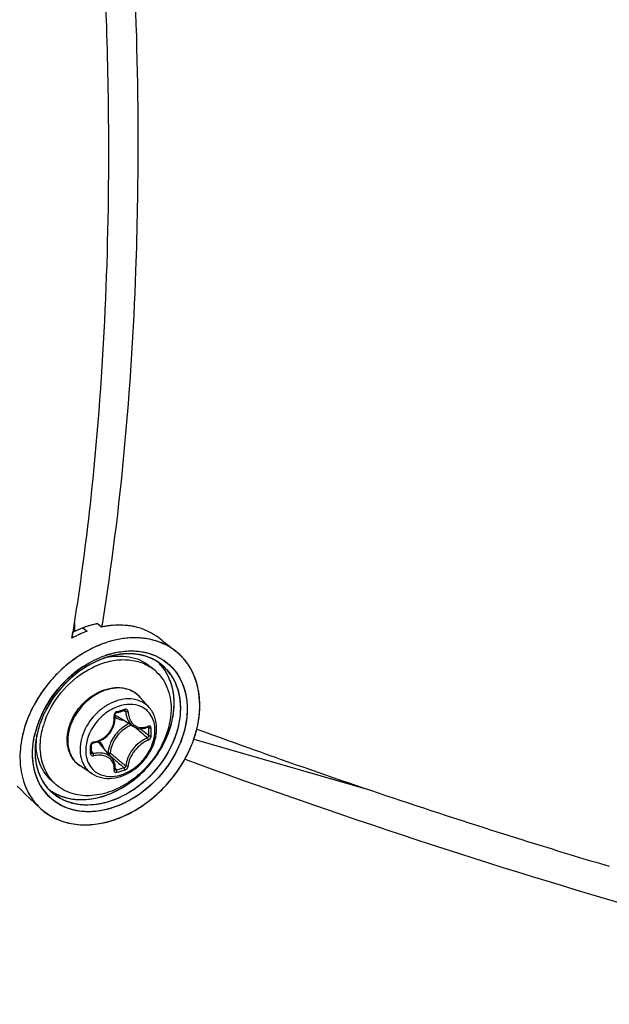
# Model space of a CAD drawing. Header units: millimetres. Extents: x 0 to 420, y 0 to 297.
# Tile 373 of 514: x 342.72 to 346.23, y 193.93 to 199.8. Entities that reach past the tile are written whole.
import ezdxf

# ---------------------------------------------------------------- set-up
doc = ezdxf.new("R2010")
doc.units = ezdxf.units.MM
doc.header["$LTSCALE"] = 23.1
doc.layers.get('0').update_dxf_attribs({"linetype": 'CONTINUOUS'})

msp = doc.modelspace()

# ---------------------------------------------------------------- linework, layer by layer
at = {"color": 7, "linetype": 'Continuous'}
for p, q in [((343.0464, 196.2039), (343.0464, 196.1532)), ((343.1837, 196.2004), (343.2082, 196.1802)), ((343.2102, 196.1959), (343.2075, 196.1803)), ((343.2105, 196.1954), (343.208, 196.1798)), ((343.0315, 196.1138), (343.0375, 196.1492)), ((343.032, 196.1131), (343.0378, 196.1487)), ((343.0464, 196.1532), (343.0375, 196.1492)), ((343.0971, 196.1754), (343.0464, 196.1532)), ((343.0971, 196.1754), (343.1216, 196.1552)), ((343.2092, 196.1804), (343.2082, 196.1802)), ((343.2082, 196.1802), (343.2092, 196.1804)), ((343.2092, 196.1804), (343.2082, 196.1802)), ((343.5692, 196.1003), (343.6515, 196.0346)), ((343.2461, 196.0155), (343.2469, 196.0157)), ((343.2469, 196.0157), (343.2473, 196.0158)), ((343.2407, 195.9994), (343.2414, 195.9996)), ((343.2407, 195.9993), (343.2413, 195.9994)), ((343.2528, 196.0036), (343.2505, 196.0028)), ((343.2517, 196.0033), (343.2505, 196.0029)), ((343.2528, 196.0036), (343.2517, 196.0033)), ((342.9698, 195.9272), (342.9693, 195.9267)), ((343.0922, 195.9406), (343.1024, 195.9473)), ((343.5268, 195.92), (343.5018, 195.9417)), ((343.4917, 195.7001), (343.4364, 195.7626)), ((343.2966, 195.6688), (343.3115, 195.6729)), ((343.3083, 195.707), (343.308, 195.7069)), ((343.3083, 195.707), (343.308, 195.7069)), ((343.3408, 195.6815), (343.352, 195.6755)), ((343.3429, 195.6804), (343.3458, 195.6788)), ((343.3978, 195.5863), (343.3049, 195.6439)), ((342.8117, 195.5463), (342.8119, 195.5473)), ((343.4381, 195.5739), (343.4405, 195.5719)), ((343.4816, 195.5821), (343.4887, 195.5783)), ((343.4854, 195.5839), (343.4845, 195.5832)), ((343.4845, 195.5832), (343.4858, 195.5836)), ((343.4858, 195.5836), (343.4864, 195.5837)), ((343.7753, 195.5718), (343.7753, 195.5719)), ((342.8176, 195.5112), (342.8171, 195.5083)), ((342.8181, 195.5109), (342.8181, 195.5113)), ((342.8184, 195.511), (342.8184, 195.5114)), ((343.27, 195.3975), (343.2, 195.4808)), ((343.757, 195.5111), (344.8041, 195.2089)), ((343.1484, 195.4592), (343.1483, 195.4779)), ((343.1483, 195.4306), (343.1485, 195.4541)), ((343.1485, 195.4541), (343.1484, 195.4592)), ((343.1484, 195.4375), (343.1577, 195.4251)), ((343.2469, 195.4302), (343.2433, 195.4292)), ((343.2566, 195.4134), (343.2722, 195.4001)), ((343.2722, 195.4001), (343.29, 195.3851)), ((343.7083, 195.3895), (343.7033, 195.3913)), ((343.7085, 195.3893), (343.7034, 195.3912)), ((343.1503, 195.3058), (343.0806, 195.3517)), ((343.2878, 195.3293), (343.2887, 195.3284)), ((343.2885, 195.3363), (343.2945, 195.3281)), ((343.2887, 195.3284), (343.2896, 195.3279)), ((342.9376, 195.2397), (342.9126, 195.2613)), ((342.7044, 195.2316), (342.728, 195.2095)), ((342.7531, 195.1833), (342.728, 195.2095)), ((342.7531, 195.1833), (342.8421, 195.0999)), ((342.8457, 195.0966), (342.8464, 195.096)), ((342.8457, 195.0965), (342.8464, 195.0959)), ((345.7119, 194.9126), (345.7447, 194.9023)), ((345.7447, 194.9023), (345.8136, 194.8809))]:
    msp.add_line(p, q, dxfattribs=at)
for points in [[(343.2887, 195.6457), (343.2878, 195.6562), (343.2879, 195.6576), (343.2881, 195.6592), (343.2886, 195.6607), (343.2892, 195.6622), (343.2901, 195.6637), (343.2911, 195.665), (343.2922, 195.6662), (343.2935, 195.6672), (343.2948, 195.668), (343.2961, 195.6686), (343.2966, 195.6688)], [(343.3115, 195.6729), (343.3203, 195.6754), (343.3292, 195.678), (343.344, 195.6824)], [(343.344, 195.6824), (343.3446, 195.6826), (343.3456, 195.6827), (343.3465, 195.6826), (343.3473, 195.6824), (343.3476, 195.6823)], [(343.1591, 195.4893), (343.1688, 195.4911), (343.1815, 195.4947), (343.1938, 195.4993), (343.2058, 195.505), (343.2173, 195.5118), (343.2282, 195.5195), (343.2385, 195.5282), (343.2479, 195.5376), (343.2566, 195.5479), (343.2643, 195.5588), (343.2711, 195.5702), (343.2768, 195.5822), (343.2815, 195.5945), (343.285, 195.6071), (343.2874, 195.6199), (343.2887, 195.6328), (343.2887, 195.6457)], [(343.3977, 195.5864), (343.4014, 195.5841), (343.4098, 195.5801), (343.4187, 195.577), (343.4279, 195.575), (343.4374, 195.5739)], [(343.4374, 195.5739), (343.4472, 195.5739), (343.4571, 195.575), (343.4671, 195.5771), (343.4771, 195.5802), (343.4845, 195.5832)], [(343.1483, 195.4779), (343.1484, 195.4787), (343.1486, 195.48), (343.1491, 195.4814), (343.1498, 195.4828), (343.1507, 195.4841), (343.1518, 195.4854), (343.153, 195.4865), (343.1544, 195.4874), (343.1558, 195.4882), (343.1572, 195.4888), (343.1587, 195.4892), (343.1591, 195.4893)], [(343.149, 195.4282), (343.1487, 195.4287), (343.1484, 195.4294), (343.1483, 195.4302), (343.1483, 195.4306)], [(343.2832, 195.375), (343.2794, 195.3834), (343.2747, 195.3912), (343.27, 195.3974)], [(343.2879, 195.3301), (343.2886, 195.3373), (343.2888, 195.3472), (343.2879, 195.3568), (343.2861, 195.3661), (343.2832, 195.375)], [(343.2878, 195.3292), (343.2878, 195.3292), (343.2879, 195.3291), (343.2878, 195.3292), (343.2878, 195.3296), (343.2879, 195.3301)]]:
    msp.add_lwpolyline(points, dxfattribs=at)
for centre, radius, start, end in [((328.8923, 198.4331), 14.3288, 350.82654, 351.04884), ((343.3121, 195.5963), 0.6177, 107.54389, 108.95409), ((343.3082, 195.6088), 0.6045, 106.11321, 107.54385), ((343.3046, 195.6214), 0.5915, 104.66174, 106.1133), ((343.3013, 195.6338), 0.5786, 103.18877, 104.66168), ((343.2983, 195.6465), 0.5656, 101.69342, 103.18896), ((343.3193, 195.6442), 0.5474, 98.97338, 101.60248), ((343.3193, 195.6443), 0.5473, 98.97336, 101.60411), ((343.3165, 195.6619), 0.5295, 96.68885, 98.9718), ((343.3165, 195.6619), 0.5294, 96.68859, 98.97178), ((343.3143, 195.6815), 0.5098, 93.83181, 96.69279), ((343.3129, 195.7019), 0.4893, 91.47375, 93.8283), ((343.3129, 195.7019), 0.4893, 91.47363, 93.82851), ((343.3124, 195.721), 0.4702, 88.36668, 91.47661), ((343.3128, 195.7379), 0.4533, 85.9726, 88.36178), ((343.3141, 195.7546), 0.4366, 82.54847, 85.97843), ((343.3161, 195.7702), 0.4208, 80.19663, 82.54105), ((343.3184, 195.7838), 0.407, 76.21093, 80.20309), ((343.3702, 195.4961), 0.7045, 116.31566, 118.73655), ((343.3628, 195.5111), 0.6879, 114.68957, 116.3131), ((343.3507, 195.5379), 0.6585, 110.36009, 114.71119), ((343.3163, 195.5842), 0.6305, 108.95389, 110.34495), ((343.3212, 195.7953), 0.3952, 74.16715, 76.20089), ((343.3256, 195.8101), 0.3798, 67.92227, 74.19358), ((343.2403, 195.6709), 0.5414, 59.30364, 65.09671), ((343.2589, 195.7031), 0.5043, 58.49164, 59.24537), ((343.2634, 195.7105), 0.4956, 57.72279, 58.49169), ((343.423, 195.7419), 0.3717, 66.70874, 67.7143), ((343.4063, 195.5035), 0.5364, 107.2419, 108.75764), ((343.4009, 195.5212), 0.518, 106.11336, 107.38578), ((343.3778, 195.5668), 0.4543, 97.79946, 104.90926), ((343.3806, 195.5536), 0.4678, 102.17354, 104.82413), ((343.3814, 195.5513), 0.4702, 102.20598, 104.30323), ((343.3756, 195.5793), 0.4416, 97.02561, 102.2393), ((343.376, 195.5753), 0.4456, 97.72424, 102.18987), ((343.3719, 195.6063), 0.4143, 94.73186, 97.73086), ((343.3735, 195.5928), 0.4279, 96.96922, 97.69949), ((343.3713, 195.6122), 0.4084, 93.52504, 96.99907), ((343.3722, 195.6032), 0.4175, 94.7478, 96.97546), ((343.3699, 195.6323), 0.3883, 88.61528, 94.76342), ((343.3712, 195.6155), 0.4051, 93.53633, 94.74277), ((343.3701, 195.6368), 0.3838, 88.61941, 93.56762), ((343.3698, 195.6379), 0.3827, 87.98349, 93.5437), ((343.3702, 195.6532), 0.3673, 87.95913, 88.58408), ((343.3704, 195.659), 0.3616, 84.94771, 88.58318), ((343.3706, 195.6622), 0.3584, 84.9412, 87.96883), ((343.3706, 195.6627), 0.3579, 84.14986, 87.9618), ((343.3714, 195.6714), 0.3491, 84.13136, 84.93123), ((343.3728, 195.6839), 0.3366, 78.44528, 84.97884), ((343.373, 195.6856), 0.3348, 78.43091, 84.164), ((343.3732, 195.6866), 0.3339, 77.96562, 84.17412), ((343.3755, 195.6985), 0.3217, 77.91771, 78.39418), ((343.3772, 195.7067), 0.3134, 74.42201, 78.40695), ((343.3771, 195.7058), 0.3143, 74.44279, 77.92903), ((343.3776, 195.7081), 0.3119, 73.90672, 77.93425), ((343.379, 195.7129), 0.3069, 73.90758, 74.4307), ((343.3811, 195.7204), 0.2991, 66.87109, 74.43713), ((343.4344, 195.7629), 0.3478, 49.06362, 51.38133), ((343.4346, 195.763), 0.3475, 49.43387, 51.39061), ((343.4347, 195.7631), 0.3474, 49.4293, 51.38417), ((343.4349, 195.7633), 0.3471, 49.06201, 49.42875), ((343.4351, 195.7636), 0.3468, 48.36292, 49.43332), ((343.4341, 195.7625), 0.3483, 44.96524, 49.05918), ((343.4348, 195.7632), 0.3473, 48.3608, 49.06306), ((343.433, 195.7614), 0.3498, 41.21829, 48.34923), ((343.4343, 195.7627), 0.348, 44.96154, 48.35842), ((343.4322, 195.7607), 0.3509, 41.90395, 44.96067), ((343.4324, 195.7608), 0.3507, 41.9065, 44.96465), ((343.3931, 195.5104), 0.5128, 107.21425, 110.38522), ((343.3954, 195.5055), 0.5181, 109.0704, 110.43081), ((343.3907, 195.5178), 0.505, 106.88617, 109.02169), ((343.3902, 195.5204), 0.5023, 107.31896, 109.07262), ((343.3856, 195.5351), 0.4869, 106.11326, 107.31623), ((343.3883, 195.5255), 0.4969, 106.09973, 107.20376), ((343.3217, 195.5996), 0.408, 100.97733, 101.352), ((343.3876, 195.5278), 0.4945, 106.06173, 106.88165), ((343.3209, 195.6038), 0.4037, 99.99014, 100.97841), ((343.3841, 195.5402), 0.4817, 105.9539, 106.11066), ((343.3858, 195.5341), 0.488, 105.11803, 106.06203), ((343.3834, 195.5427), 0.4791, 105.11313, 105.95451), ((343.3855, 195.5353), 0.4867, 104.83782, 105.82661), ((343.3841, 195.5404), 0.4814, 104.29817, 105.11776), ((343.3826, 195.5456), 0.4761, 104.81712, 105.11256), ((343.3815, 195.7216), 0.2979, 66.58429, 73.91867), ((343.3818, 195.7221), 0.2972, 66.85955, 73.93455), ((343.3847, 195.7293), 0.2895, 66.54335, 66.82561), ((343.3856, 195.7314), 0.2872, 63.20249, 66.83908), ((343.3856, 195.7313), 0.2874, 63.86204, 66.55225), ((343.386, 195.7323), 0.2863, 63.18545, 66.54887), ((343.3871, 195.7344), 0.2839, 62.93266, 63.85828), ((343.3874, 195.7352), 0.283, 62.92109, 63.17919), ((343.3915, 195.7428), 0.2744, 51.44966, 62.96675), ((343.3917, 195.743), 0.2742, 51.45353, 62.98167), ((343.3487, 195.7651), 0.2837, 42.65384, 45.69266), ((343.3491, 195.7655), 0.2832, 42.60211, 45.71581), ((343.3478, 195.7643), 0.2849, 42.00251, 42.65523), ((343.3482, 195.7647), 0.2844, 41.99977, 42.60766), ((343.3482, 195.7647), 0.2844, 41.99938, 42.60345), ((343.3453, 195.7622), 0.2882, 34.71844, 41.98672), ((343.3826, 195.7329), 0.2877, 34.74605, 51.27615), ((343.4297, 195.7584), 0.3543, 37.77973, 41.90292), ((343.4309, 195.7594), 0.3527, 41.22612, 41.90576), ((343.4299, 195.7586), 0.354, 39.52411, 41.22544), ((343.43, 195.7587), 0.3538, 39.52175, 41.22413), ((343.4265, 195.7559), 0.3583, 34.72676, 39.51368), ((343.4284, 195.7573), 0.356, 37.78559, 39.52394), ((343.4267, 195.7561), 0.3581, 35.68385, 37.78205), ((343.4263, 195.7558), 0.3586, 35.24001, 37.78436), ((343.4251, 195.7549), 0.36, 35.23776, 35.68506), ((343.4242, 195.7543), 0.3612, 34.73195, 35.23773), ((343.4248, 195.7547), 0.3604, 34.72691, 35.24162), ((343.4179, 195.75), 0.3688, 29.51432, 34.7143), ((343.4233, 195.7536), 0.3623, 34.16445, 34.73339), ((343.4239, 195.754), 0.3616, 34.16025, 34.72678), ((343.4175, 195.7498), 0.3692, 29.51431, 34.14524), ((343.4225, 195.7531), 0.3632, 33.67121, 34.16448), ((343.4705, 195.3786), 0.6774, 122.91152, 132.4273), ((343.4698, 195.3796), 0.6763, 123.9462, 130.92043), ((343.3604, 195.7278), 0.2542, 49.1138, 56.51182), ((343.4898, 195.3569), 0.7065, 132.39492, 148.85272), ((343.4904, 195.3565), 0.7072, 133.37193, 148.60655), ((343.486, 195.3607), 0.7011, 132.45199, 133.35067), ((343.4793, 195.3683), 0.6909, 130.90081, 132.28464), ((343.3211, 195.6605), 0.1539, 50.53518, 52.38989), ((343.3213, 195.6607), 0.1537, 47.20358, 50.53486), ((343.3207, 195.6602), 0.1545, 41.53019, 47.1948), ((343.4693, 195.3699), 0.6822, 148.64734, 151.20639), ((343.4647, 195.3729), 0.6767, 148.91513, 151.21155), ((343.4678, 195.3582), 0.7526, 153.66759, 157.53994), ((343.4135, 195.4035), 0.6065, 155.31245, 159.59727), ((343.408, 195.4059), 0.6004, 155.32834, 159.63108), ((343.4127, 195.404), 0.6055, 155.35519, 159.55834), ((343.4442, 195.3833), 0.6538, 153.26309, 156.14768), ((343.4413, 195.3848), 0.6504, 155.04511, 155.97875), ((343.4365, 195.3871), 0.6452, 154.64802, 155.84163), ((343.4454, 195.3829), 0.655, 154.55998, 155.04565), ((343.4395, 195.3858), 0.6484, 153.67747, 154.64832), ((343.4501, 195.3806), 0.6602, 153.25461, 154.55894), ((343.4427, 195.3842), 0.652, 153.18809, 153.67746), ((343.4576, 195.3768), 0.6686, 151.21134, 153.25338), ((343.4531, 195.3788), 0.6637, 151.20791, 153.18386), ((343.4243, 195.3988), 0.6182, 153.67667, 155.36641), ((343.4282, 195.3967), 0.6227, 153.68606, 155.34026), ((343.4315, 195.3954), 0.6262, 153.70832, 155.32848), ((343.4413, 195.3903), 0.6372, 151.52143, 153.68459), ((343.4401, 195.3911), 0.6358, 151.56353, 153.7075), ((343.4347, 195.3936), 0.6299, 151.50629, 153.67176), ((343.3522, 195.7202), 0.0898, 224.14979, 225.13489), ((343.3525, 195.7205), 0.0901, 225.16768, 238.19258), ((342.7666, 197.6083), 2.0045, 285.39308, 286.80749), ((343.3874, 195.477), 0.2433, 109.04162, 109.22932), ((343.4479, 195.3665), 0.731, 158.19173, 158.5612), ((343.4524, 195.3647), 0.7359, 157.47069, 158.15358), ((343.4527, 195.3646), 0.7362, 157.55088, 158.15746), ((343.3906, 195.4047), 0.596, 158.99976, 166.16237), ((343.4036, 195.4), 0.6098, 160.89228, 161.8603), ((343.4061, 195.399), 0.6125, 158.95151, 161.75789), ((343.4139, 195.3964), 0.6207, 158.90447, 160.88953), ((343.4127, 195.3968), 0.6194, 158.58314, 159.04535), ((343.4285, 195.3904), 0.6365, 155.97088, 158.95168), ((343.428, 195.3909), 0.6359, 155.83624, 158.90148), ((343.4241, 195.3922), 0.6317, 156.14922, 158.57621), ((343.3977, 195.4097), 0.5895, 159.57126, 160.51161), ((343.3512, 195.4477), 0.5108, 159.68136, 163.43785), ((343.4534, 195.4185), 0.202, 114.0645, 126.40526), ((343.3499, 195.4149), 0.5541, 166.34963, 168.42906), ((343.3811, 195.4071), 0.5862, 161.83572, 166.32891), ((343.3764, 195.4087), 0.5813, 161.7466, 166.30499), ((343.4671, 195.4006), 0.2113, 135.09832, 148.10442), ((335.3008, 186.0122), 12.5417, 49.56104, 49.72441), ((336.0359, 186.8736), 11.4092, 49.26308, 49.56466), ((335.4574, 186.0756), 12.4061, 49.65654, 49.94798), ((343.443, 195.6866), 0.1071, 290.31697, 292.26307), ((343.4418, 195.6896), 0.1103, 292.2624, 294.07545), ((342.0234, 195.5546), 1.4654, 0.00233, 0.92882), ((342.072, 195.5546), 1.4168, 359.05537, 0.00295), ((342.0251, 195.5537), 1.4783, 0.0024, 0.92888), ((342.0742, 195.5537), 1.4292, 359.05547, 0.00301), ((343.2987, 195.4345), 0.4872, 171.28844, 173.56717), ((343.2893, 195.4355), 0.4778, 172.64471, 173.57163), ((343.297, 195.4346), 0.4855, 172.51311, 173.56996), ((343.3001, 195.4341), 0.4887, 170.96351, 172.64109), ((343.307, 195.4333), 0.4956, 170.95251, 172.51144), ((343.2152, 195.4889), 0.3977, 177.18585, 179.98864), ((343.2258, 195.4885), 0.4082, 176.84815, 177.19663), ((343.1645, 195.4735), 0.0216, 99.06376, 106.76369), ((343.1309, 195.4228), 0.0902, 40.02572, 53.88647), ((341.0011, 195.4493), 2.1407, 0.00233, 0.64253), ((341.0811, 195.4493), 2.0607, 359.34524, 0.00194), ((343.1456, 195.4306), 0.00271, 351.60329, 359.32144), ((343.1157, 195.4225), 0.1114, 16.50857, 23.3442), ((350.9128, 204.5144), 11.8794, 229.89404, 230.16205), ((343.0234, 195.7697), 0.7785, 330.51232, 333.67169), ((343.0337, 195.7645), 0.767, 333.33655, 333.68263), ((343.0351, 195.7638), 0.7653, 333.33401, 333.67764), ((343.0373, 195.7627), 0.7629, 333.67772, 333.98992), ((343.0431, 195.7599), 0.7565, 333.67652, 336.5845), ((343.0359, 195.7634), 0.7645, 333.67993, 333.98757), ((343.0446, 195.7592), 0.7548, 333.98554, 336.58777), ((343.0382, 195.7623), 0.762, 333.98758, 334.25893), ((350.4029, 203.8067), 11.0235, 229.81565, 230.16603), ((349.9644, 203.3772), 10.3986, 230.16047, 230.51372), ((343.0227, 195.7701), 0.7793, 330.51223, 333.32698), ((343.0321, 195.7653), 0.7688, 333.03735, 333.33657), ((342.9197, 196.7152), 1.4368, 285.12112, 287.07727), ((342.9203, 196.7133), 1.4495, 285.13021, 287.08635), ((343.1031, 195.4057), 0.286, 212.43965, 214.72904), ((343.0985, 195.4025), 0.2804, 212.39315, 214.45567), ((343.1041, 195.4319), 0.2543, 221.70798, 229.09647), ((343.1059, 195.3717), 0.3795, 208.25195, 208.50269), ((343.1055, 195.3716), 0.3791, 208.28896, 208.50807), ((343.0976, 195.3671), 0.3701, 208.47923, 214.6989), ((343.1155, 195.3908), 0.3128, 210.79009, 214.71405), ((343.1134, 195.3897), 0.3104, 211.08808, 222.74439), ((343.1092, 195.3866), 0.3052, 214.72363, 222.49614), ((343.1023, 195.4051), 0.285, 214.19294, 214.45497), ((343.1019, 195.4048), 0.2845, 214.45497, 214.71783), ((343.0956, 195.4005), 0.2769, 214.45948, 214.72693), ((343.0992, 195.403), 0.2813, 214.72695, 215.01924), ((343.1011, 195.4043), 0.2836, 214.73191, 215.05701), ((343.0938, 195.3991), 0.2746, 214.9928, 226.78066), ((343.0938, 195.3989), 0.2745, 215.00809, 226.75845), ((343.064, 195.4361), 0.2812, 231.40531, 232.60241), ((343.0638, 195.4359), 0.2809, 231.40635, 232.59351), ((343.0651, 195.4376), 0.283, 232.5931, 236.28966), ((343.0649, 195.4373), 0.2827, 232.59693, 236.2885), ((343.0666, 195.4398), 0.2857, 236.28886, 238.55735), ((343.0665, 195.4398), 0.2856, 236.28857, 238.56261), ((343.0664, 195.4395), 0.2854, 236.28744, 238.55443), ((343.085, 195.3584), 0.3548, 214.70639, 226.77538), ((343.0798, 195.3534), 0.3475, 226.82444, 227.64699), ((343.0802, 195.3537), 0.348, 226.8293, 227.79329), ((343.0797, 195.3532), 0.3473, 226.82953, 227.64514), ((343.0942, 195.5866), 0.5872, 282.31726, 286.1187), ((343.0947, 195.5846), 0.5851, 282.31161, 285.71908), ((343.0915, 195.5963), 0.5972, 285.35535, 285.70945), ((343.0905, 195.5999), 0.601, 285.70949, 286.104), ((343.0909, 195.5987), 0.5997, 285.7065, 286.11081), ((343.0852, 195.6178), 0.6196, 286.11887, 289.45337), ((343.0896, 195.6032), 0.6044, 286.1021, 286.47325), ((343.0899, 195.6021), 0.6032, 286.11084, 286.476), ((343.0848, 195.619), 0.6209, 286.48834, 289.45258), ((343.0888, 195.6059), 0.6072, 286.47321, 286.78892), ((356.3446, 228.8719), 35.585, 252.78602, 253.49148)]:
    msp.add_arc(centre, radius, start, end, dxfattribs=at)
for points, knots in [([(343.2334, 202.1163), (343.2647, 201.8548), (343.3723, 200.8407), (343.4239, 199.8203), (343.4239, 199.0639)], [0, 0, 0, 0, 0.258242, 1, 1, 1, 1]), ([(343.2507, 199.0139), (343.2507, 199.2629), (343.2333, 200.2953), (343.1499, 201.3262), (343.0556, 202.1039)], [0, 0, 0, 0, 0.241202, 1, 1, 1, 1]), ([(343.4239, 199.0639), (343.4239, 198.8109), (343.4074, 197.8518), (343.3233, 196.8928), (343.2105, 196.1954)], [0, 0, 0, 0, 0.263653, 1, 1, 1, 1]), ([(343.0466, 196.2036), (343.0812, 196.4231), (343.2059, 197.3548), (343.2507, 198.2963), (343.2507, 199.0139)], [0, 0, 0, 0, 0.236405, 1, 1, 1, 1]), ([(343.5641, 196.0858), (343.5198, 196.104), (343.4192, 196.1238), (343.2622, 196.1029), (343.1064, 196.0366), (343.0126, 195.9669), (342.9691, 195.9266)], [0, 0, 0, 0, 0.222342, 0.46366, 0.724676, 1, 1, 1, 1]), ([(343.2571, 196.0938), (343.2314, 196.0864), (343.1266, 196.0484), (343.0318, 195.9846), (342.9698, 195.9272)], [0, 0, 0, 0, 0.240548, 1, 1, 1, 1]), ([(343.5629, 196.0863), (343.5171, 196.1049), (343.4129, 196.1245), (343.3089, 196.1088), (343.2571, 196.0938)], [0, 0, 0, 0, 0.478686, 1, 1, 1, 1]), ([(343.1024, 195.9473), (343.1139, 195.9547), (343.1594, 195.9821), (343.2085, 196.0037), (343.2461, 196.0155)], [0, 0, 0, 0, 0.256627, 1, 1, 1, 1]), ([(343.2473, 196.0158), (343.3048, 196.0337), (343.4217, 196.0497), (343.5354, 196.0109), (343.5799, 195.98)], [0, 0, 0, 0, 0.526189, 1, 1, 1, 1]), ([(343.2508, 196.0014), (343.2961, 196.0093), (343.3662, 196.0094), (343.4501, 195.9793), (343.486, 195.9554), (343.5018, 195.9417)], [0, 0, 0, 0, 0.519584, 0.762839, 1, 1, 1, 1]), ([(343.2571, 196.0188), (343.3138, 196.0351), (343.4289, 196.0485), (343.5904, 195.9908), (343.6975, 195.8588), (343.7296, 195.6841), (343.6905, 195.4963), (343.5595, 195.2647), (343.3848, 195.1345), (343.2573, 195.0976)], [0, 0, 0, 0, 0.121621, 0.231441, 0.339036, 0.455715, 0.58604, 0.726441, 1, 1, 1, 1]), ([(342.8722, 195.6251), (342.8969, 195.6918), (342.9734, 195.8159), (343.1147, 195.9271), (343.2421, 195.9761), (343.336, 195.9894), (343.4247, 195.9788), (343.4776, 195.9551), (343.5007, 195.9399)], [0, 0, 0, 0, 0.270012, 0.538889, 0.665622, 0.784297, 0.895035, 1, 1, 1, 1]), ([(343.2261, 195.9952), (343.2077, 195.9889), (343.1328, 195.9582), (343.0649, 195.9115), (343.0195, 195.8702)], [0, 0, 0, 0, 0.241113, 1, 1, 1, 1]), ([(343.2145, 195.9911), (343.1972, 195.9846), (343.1272, 195.9543), (343.0634, 195.91), (343.0206, 195.8712)], [0, 0, 0, 0, 0.24182, 1, 1, 1, 1]), ([(343.2145, 195.991), (343.1972, 195.9846), (343.1272, 195.9543), (343.0635, 195.91), (343.0206, 195.8713)], [0, 0, 0, 0, 0.241812, 1, 1, 1, 1]), ([(343.5625, 195.9574), (343.591, 195.9347), (343.6404, 195.8759), (343.6782, 195.7637), (343.6792, 195.6373), (343.6323, 195.4604), (343.4967, 195.2636), (343.3309, 195.1617), (343.2427, 195.1363)], [0, 0, 0, 0, 0.104524, 0.214592, 0.333967, 0.462949, 0.735941, 1, 1, 1, 1]), ([(343.629, 195.6255), (343.642, 195.6851), (343.6476, 195.8042), (343.5959, 195.9145), (343.5595, 195.955)], [0, 0, 0, 0, 0.52857, 1, 1, 1, 1]), ([(343.629, 195.6255), (343.642, 195.6851), (343.6476, 195.8042), (343.5959, 195.9145), (343.5595, 195.955)], [0, 0, 0, 0, 0.528563, 1, 1, 1, 1]), ([(343.5626, 195.9574), (343.5937, 195.9325), (343.6471, 195.8664), (343.6825, 195.7399), (343.6739, 195.5993), (343.6413, 195.5072), (343.619, 195.4623)], [0, 0, 0, 0, 0.222971, 0.459982, 0.719377, 1, 1, 1, 1]), ([(343.5783, 195.9811), (343.6146, 195.9563), (343.6782, 195.8875), (343.7228, 195.7497), (343.7162, 195.5946), (343.6807, 195.4928), (343.6561, 195.4431)], [0, 0, 0, 0, 0.223214, 0.459267, 0.718396, 1, 1, 1, 1]), ([(343.7753, 195.5717), (343.7917, 195.639), (343.8035, 195.7732), (343.7593, 195.9027), (343.7248, 195.9545)], [0, 0, 0, 0, 0.526874, 1, 1, 1, 1]), ([(342.9693, 195.9267), (342.9474, 195.9065), (342.8656, 195.822), (342.8018, 195.7197), (342.7692, 195.6381)], [0, 0, 0, 0, 0.253077, 1, 1, 1, 1]), ([(342.9691, 195.9266), (342.951, 195.9098), (342.8822, 195.84), (342.8258, 195.7578), (342.7933, 195.692)], [0, 0, 0, 0, 0.251571, 1, 1, 1, 1]), ([(343.6561, 195.9037), (343.6861, 195.8603), (343.7258, 195.7511), (343.7136, 195.5719), (343.64, 195.3937), (343.5154, 195.2384), (343.3557, 195.1256), (343.1806, 195.0707), (343.0109, 195.0839), (342.9183, 195.1432), (342.8842, 195.1804)], [0, 0, 0, 0, 0.111601, 0.235694, 0.371611, 0.512961, 0.65114, 0.778817, 0.893431, 1, 1, 1, 1]), ([(343.619, 195.8969), (343.6468, 195.8567), (343.6839, 195.7561), (343.6745, 195.5906), (343.6089, 195.425), (343.4962, 195.2791), (343.3504, 195.1708), (343.1888, 195.114), (343.0302, 195.1181), (342.94, 195.1669), (342.9058, 195.199)], [0, 0, 0, 0, 0.111188, 0.234535, 0.369608, 0.510439, 0.648802, 0.777413, 0.893182, 1, 1, 1, 1]), ([(343.5268, 195.92), (343.542, 195.9069), (343.5697, 195.8764), (343.6107, 195.8019), (343.6219, 195.7362), (343.6219, 195.6924)], [0, 0, 0, 0, 0.238021, 0.481682, 1, 1, 1, 1]), ([(343.629, 195.6255), (343.6406, 195.6788), (343.6473, 195.7847), (343.6102, 195.886), (343.5822, 195.9263)], [0, 0, 0, 0, 0.526211, 1, 1, 1, 1]), ([(343.7753, 195.5719), (343.7906, 195.6345), (343.8027, 195.7591), (343.7675, 195.881), (343.7388, 195.9317)], [0, 0, 0, 0, 0.525255, 1, 1, 1, 1]), ([(343.7753, 195.5718), (343.7906, 195.6344), (343.8027, 195.7591), (343.7675, 195.881), (343.7388, 195.9317)], [0, 0, 0, 0, 0.525179, 1, 1, 1, 1]), ([(342.8604, 195.6774), (342.8698, 195.6962), (342.9116, 195.7703), (342.9671, 195.8365), (343.0144, 195.8795)], [0, 0, 0, 0, 0.2481, 1, 1, 1, 1]), ([(343.4151, 195.7825), (343.3988, 195.795), (343.3594, 195.8141), (343.2919, 195.8195), (343.2213, 195.8031), (343.1531, 195.7669), (343.0927, 195.714), (343.0311, 195.6299), (343.0066, 195.5522), (343.0066, 195.5022)], [0, 0, 0, 0, 0.104897, 0.216899, 0.338904, 0.47012, 0.607003, 0.744549, 1, 1, 1, 1]), ([(343.0113, 195.5727), (343.0239, 195.6224), (343.075, 195.716), (343.1603, 195.78), (343.2077, 195.7995)], [0, 0, 0, 0, 0.499995, 1, 1, 1, 1]), ([(343.2077, 195.7995), (343.2283, 195.808), (343.2702, 195.82), (343.334, 195.8204), (343.3921, 195.8018), (343.4236, 195.777), (343.4364, 195.7626)], [0, 0, 0, 0, 0.270574, 0.524505, 0.765155, 1, 1, 1, 1]), ([(343.4223, 195.7443), (343.4046, 195.7497), (343.3659, 195.7546), (343.3064, 195.7453), (343.2472, 195.7204), (343.1737, 195.6689), (343.1037, 195.5804), (343.0794, 195.4924), (343.0794, 195.4502)], [0, 0, 0, 0, 0.108641, 0.225762, 0.35139, 0.483442, 0.751147, 1, 1, 1, 1]), ([(343.4411, 195.7062), (343.4215, 195.7148), (343.3757, 195.7234), (343.3306, 195.7147), (343.3083, 195.707)], [0, 0, 0, 0, 0.475966, 1, 1, 1, 1]), ([(343.4917, 195.7001), (343.4826, 195.7103), (343.4612, 195.7286), (343.4356, 195.7402), (343.4223, 195.7443)], [0, 0, 0, 0, 0.49562, 1, 1, 1, 1]), ([(343.6219, 195.6924), (343.6219, 195.6083), (343.5801, 195.4779), (343.4753, 195.338), (343.373, 195.2507), (343.2579, 195.1925), (343.1394, 195.1684), (343.0275, 195.1818), (342.9636, 195.2172), (342.9376, 195.2397)], [0, 0, 0, 0, 0.256473, 0.394543, 0.531644, 0.662632, 0.784011, 0.89531, 1, 1, 1, 1]), ([(343.3073, 195.7067), (343.2804, 195.6973), (343.2284, 195.6682), (343.1478, 195.5868), (343.1132, 195.5004), (343.1132, 195.4445)], [0, 0, 0, 0, 0.249772, 0.51087, 1, 1, 1, 1]), ([(343.2987, 195.6757), (343.2937, 195.6743), (343.2849, 195.6674), (343.2819, 195.6565), (343.2825, 195.6514)], [0, 0, 0, 0, 0.497141, 1, 1, 1, 1]), ([(343.2987, 195.6757), (343.2988, 195.6748), (343.2989, 195.6725), (343.2982, 195.6692), (343.2966, 195.6688)], [0, 0, 0, 0, 0.348, 1, 1, 1, 1]), ([(343.3462, 195.6894), (343.3463, 195.6885), (343.3464, 195.6862), (343.3456, 195.6829), (343.344, 195.6824)], [0, 0, 0, 0, 0.339767, 1, 1, 1, 1]), ([(343.3653, 195.6753), (343.3651, 195.6798), (343.3618, 195.687), (343.3531, 195.6905), (343.3484, 195.6901), (343.3462, 195.6894)], [0, 0, 0, 0, 0.502703, 0.74499, 1, 1, 1, 1]), ([(343.352, 195.6755), (343.3519, 195.6762), (343.3514, 195.6789), (343.3494, 195.6813), (343.3476, 195.6823)], [0, 0, 0, 0, 0.264576, 1, 1, 1, 1]), ([(343.352, 195.6755), (343.353, 195.6572), (343.3605, 195.6226), (343.384, 195.5949), (343.3977, 195.5864)], [0, 0, 0, 0, 0.531229, 1, 1, 1, 1]), ([(343.3653, 195.6752), (343.363, 195.6746), (343.3585, 195.6742), (343.3539, 195.6746), (343.352, 195.6755)], [0, 0, 0, 0, 0.5364, 1, 1, 1, 1]), ([(343.3653, 195.6753), (343.3661, 195.6629), (343.3704, 195.6391), (343.3868, 195.6082), (343.4119, 195.5868), (343.4326, 195.5811), (343.4429, 195.5804)], [0, 0, 0, 0, 0.279104, 0.533854, 0.769255, 1, 1, 1, 1]), ([(343.5261, 195.5637), (343.5261, 195.5794), (343.5227, 195.6098), (343.5059, 195.6515), (343.4783, 195.6852), (343.454, 195.7005), (343.4411, 195.7062)], [0, 0, 0, 0, 0.267263, 0.518158, 0.759229, 1, 1, 1, 1]), ([(343.536, 195.5749), (343.536, 195.598), (343.5293, 195.6434), (343.5063, 195.6836), (343.4917, 195.7001)], [0, 0, 0, 0, 0.512429, 1, 1, 1, 1]), ([(342.7694, 195.6385), (342.7632, 195.6232), (342.7415, 195.5632), (342.728, 195.5), (342.7238, 195.4528)], [0, 0, 0, 0, 0.257588, 1, 1, 1, 1]), ([(342.7675, 195.6337), (342.7616, 195.6189), (342.7408, 195.5603), (342.7279, 195.4989), (342.7238, 195.453)], [0, 0, 0, 0, 0.257376, 1, 1, 1, 1]), ([(342.8451, 195.6149), (342.8419, 195.6063), (342.8302, 195.5723), (342.8217, 195.5373), (342.8175, 195.5109)], [0, 0, 0, 0, 0.255562, 1, 1, 1, 1]), ([(342.8451, 195.6149), (342.8419, 195.6063), (342.8302, 195.5725), (342.8218, 195.5375), (342.8176, 195.5112)], [0, 0, 0, 0, 0.255547, 1, 1, 1, 1]), ([(342.9175, 195.1961), (342.9458, 195.1788), (343.0108, 195.1533), (343.1589, 195.1448), (343.3529, 195.216), (343.5363, 195.3875), (343.6114, 195.5443), (343.629, 195.6255)], [0, 0, 0, 0, 0.105314, 0.217372, 0.465395, 0.735981, 1, 1, 1, 1]), ([(343.1611, 195.4948), (343.1788, 195.4977), (343.2139, 195.5108), (343.2556, 195.5479), (343.2811, 195.5972), (343.2846, 195.634), (343.2825, 195.6514)], [0, 0, 0, 0, 0.24849, 0.504031, 0.757203, 1, 1, 1, 1]), ([(343.2073, 195.1685), (343.3096, 195.1981), (343.4972, 195.3234), (343.6062, 195.5202), (343.629, 195.6255)], [0, 0, 0, 0, 0.496993, 1, 1, 1, 1]), ([(343.2825, 195.6513), (343.2839, 195.6518), (343.2861, 195.6525), (343.288, 195.6546), (343.2879, 195.6555)], [0, 0, 0, 0, 0.63264, 1, 1, 1, 1]), ([(343.2886, 195.6438), (343.2919, 195.6414), (343.3059, 195.6324), (343.3222, 195.6272), (343.3345, 195.6254)], [0, 0, 0, 0, 0.245283, 1, 1, 1, 1]), ([(343.5823, 195.4933), (343.5876, 195.504), (343.6071, 195.5466), (343.6216, 195.5914), (343.629, 195.6255)], [0, 0, 0, 0, 0.255254, 1, 1, 1, 1]), ([(342.8484, 195.2281), (342.8215, 195.2722), (342.7879, 195.3799), (342.7981, 195.4907), (342.8117, 195.5463)], [0, 0, 0, 0, 0.474035, 1, 1, 1, 1]), ([(342.8425, 195.4674), (342.8425, 195.4777), (342.8442, 195.5202), (342.8524, 195.5624), (342.8616, 195.5933)], [0, 0, 0, 0, 0.242407, 1, 1, 1, 1]), ([(343.003, 195.5079), (343.003, 195.5132), (343.0037, 195.535), (343.0073, 195.5567), (343.0113, 195.5727)], [0, 0, 0, 0, 0.244438, 1, 1, 1, 1]), ([(343.1371, 195.3549), (343.1476, 195.3382), (343.1765, 195.3084), (343.2366, 195.2869), (343.3043, 195.29), (343.3724, 195.3159), (343.4346, 195.3614), (343.4995, 195.4391), (343.5261, 195.5149), (343.5261, 195.5637)], [0, 0, 0, 0, 0.105488, 0.213714, 0.331476, 0.460622, 0.598286, 0.738716, 1, 1, 1, 1]), ([(343.1503, 195.3058), (343.1674, 195.2946), (343.2072, 195.2783), (343.2728, 195.2756), (343.3396, 195.2929), (343.4027, 195.3278), (343.4578, 195.3775), (343.5141, 195.456), (343.536, 195.5282), (343.536, 195.5749)], [0, 0, 0, 0, 0.11076, 0.226584, 0.349536, 0.479279, 0.613227, 0.747471, 1, 1, 1, 1]), ([(343.3335, 195.5811), (343.3255, 195.5753), (343.2956, 195.5499), (343.2723, 195.5165), (343.261, 195.4895)], [0, 0, 0, 0, 0.251119, 1, 1, 1, 1]), ([(343.385, 195.5943), (343.3788, 195.592), (343.3541, 195.5808), (343.332, 195.5642), (343.3175, 195.5497)], [0, 0, 0, 0, 0.242416, 1, 1, 1, 1]), ([(343.4429, 195.5804), (343.446, 195.5802), (343.4586, 195.5801), (343.4712, 195.5828), (343.4802, 195.5862)], [0, 0, 0, 0, 0.242499, 1, 1, 1, 1]), ([(343.4868, 195.5889), (343.4868, 195.5883), (343.4868, 195.5866), (343.4863, 195.5847), (343.4854, 195.5839)], [0, 0, 0, 0, 0.296838, 1, 1, 1, 1]), ([(343.4887, 195.5783), (343.4887, 195.5789), (343.4886, 195.5809), (343.4875, 195.583), (343.4863, 195.5837)], [0, 0, 0, 0, 0.295427, 1, 1, 1, 1]), ([(343.5032, 195.5777), (343.5032, 195.5817), (343.5008, 195.5884), (343.4927, 195.5908), (343.4887, 195.5897), (343.4868, 195.5889)], [0, 0, 0, 0, 0.500392, 0.734456, 1, 1, 1, 1]), ([(343.5032, 195.5777), (343.5009, 195.5767), (343.4958, 195.5761), (343.4907, 195.577), (343.4887, 195.5783)], [0, 0, 0, 0, 0.520163, 1, 1, 1, 1]), ([(343.7245, 195.4314), (343.7301, 195.4428), (343.7506, 195.4882), (343.7665, 195.5357), (343.7753, 195.5718)], [0, 0, 0, 0, 0.254671, 1, 1, 1, 1]), ([(343.7373, 195.4593), (343.7413, 195.4685), (343.7563, 195.5051), (343.7683, 195.543), (343.7753, 195.5717)], [0, 0, 0, 0, 0.253897, 1, 1, 1, 1]), ([(343.7751, 195.5716), (343.9407, 195.5111), (344.5824, 195.2803), (345.2292, 195.0636), (345.7119, 194.9126)], [0, 0, 0, 0, 0.258467, 1, 1, 1, 1]), ([(342.8476, 195.2294), (342.8226, 195.2708), (342.7902, 195.3705), (342.7964, 195.4739), (342.8071, 195.526)], [0, 0, 0, 0, 0.475713, 1, 1, 1, 1]), ([(342.8146, 195.489), (342.8096, 195.4449), (342.8116, 195.3588), (342.844, 195.2781), (342.8666, 195.245)], [0, 0, 0, 0, 0.525527, 1, 1, 1, 1]), ([(342.8145, 195.4891), (342.8097, 195.4465), (342.8113, 195.3635), (342.8409, 195.2851), (342.8617, 195.2523)], [0, 0, 0, 0, 0.524813, 1, 1, 1, 1]), ([(342.8145, 195.489), (342.8097, 195.4464), (342.8113, 195.3634), (342.841, 195.285), (342.8617, 195.2523)], [0, 0, 0, 0, 0.52504, 1, 1, 1, 1]), ([(342.9126, 195.2613), (342.8974, 195.2745), (342.8698, 195.305), (342.8288, 195.3795), (342.8175, 195.4452), (342.8175, 195.489)], [0, 0, 0, 0, 0.238021, 0.481682, 1, 1, 1, 1]), ([(342.9175, 195.1961), (342.9667, 195.166), (343.0929, 195.1353), (343.2867, 195.1849), (343.462, 195.3079), (343.5497, 195.4276), (343.5823, 195.4933)], [0, 0, 0, 0, 0.214983, 0.458112, 0.726161, 1, 1, 1, 1]), ([(343.0806, 195.3517), (343.0684, 195.3597), (343.0459, 195.3793), (343.0123, 195.43), (343.003, 195.477), (343.003, 195.5079)], [0, 0, 0, 0, 0.241984, 0.486768, 1, 1, 1, 1]), ([(343.0066, 195.5022), (343.0066, 195.4722), (343.0154, 195.4268), (343.0476, 195.378), (343.069, 195.3593), (343.0806, 195.3517)], [0, 0, 0, 0, 0.517982, 0.760912, 1, 1, 1, 1]), ([(343.1583, 195.4942), (343.1536, 195.4928), (343.1454, 195.4872), (343.1416, 195.4778), (343.1417, 195.4733)], [0, 0, 0, 0, 0.515676, 1, 1, 1, 1]), ([(343.1611, 195.4948), (343.1611, 195.4935), (343.161, 195.4916), (343.1599, 195.4894), (343.1591, 195.4893)], [0, 0, 0, 0, 0.650306, 1, 1, 1, 1]), ([(343.2179, 195.4666), (343.2166, 195.4698), (343.2106, 195.482), (343.2022, 195.4929), (343.1948, 195.4998)], [0, 0, 0, 0, 0.255247, 1, 1, 1, 1]), ([(343.261, 195.4895), (343.2589, 195.4846), (343.2518, 195.4655), (343.2477, 195.4453), (343.2469, 195.4302)], [0, 0, 0, 0, 0.258896, 1, 1, 1, 1]), ([(343.2878, 195.5122), (343.2837, 195.5056), (343.2695, 195.4797), (343.2612, 195.4502), (343.26, 195.4284)], [0, 0, 0, 0, 0.261592, 1, 1, 1, 1]), ([(343.4814, 195.5185), (343.4647, 195.5124), (343.432, 195.4931), (343.3919, 195.4525), (343.3629, 195.4044), (343.3531, 195.3687), (343.352, 195.3518)], [0, 0, 0, 0, 0.24174, 0.507568, 0.769195, 1, 1, 1, 1]), ([(343.4868, 195.506), (343.4712, 195.5001), (343.4407, 195.4818), (343.4032, 195.4437), (343.3759, 195.3986), (343.3665, 195.3653), (343.3653, 195.3495)], [0, 0, 0, 0, 0.241461, 0.507728, 0.769702, 1, 1, 1, 1]), ([(343.4814, 195.5185), (343.4824, 195.519), (343.4866, 195.522), (343.4888, 195.5274), (343.4887, 195.5312)], [0, 0, 0, 0, 0.233629, 1, 1, 1, 1]), ([(343.4868, 195.506), (343.487, 195.5096), (343.4854, 195.5144), (343.4822, 195.5179), (343.4814, 195.5185)], [0, 0, 0, 0, 0.766459, 1, 1, 1, 1]), ([(343.4868, 195.506), (343.489, 195.5069), (343.4976, 195.5123), (343.5031, 195.5225), (343.5032, 195.5302)], [0, 0, 0, 0, 0.2401, 1, 1, 1, 1]), ([(343.5032, 195.5302), (343.5009, 195.5291), (343.4957, 195.5286), (343.4906, 195.5298), (343.4887, 195.5312)], [0, 0, 0, 0, 0.516682, 1, 1, 1, 1]), ([(342.7238, 195.4534), (342.7217, 195.4298), (342.7191, 195.3406), (342.7406, 195.2496), (342.7717, 195.1919)], [0, 0, 0, 0, 0.265651, 1, 1, 1, 1]), ([(342.7238, 195.453), (342.7217, 195.4294), (342.7191, 195.3404), (342.7406, 195.2497), (342.7716, 195.1921)], [0, 0, 0, 0, 0.265545, 1, 1, 1, 1]), ([(342.7238, 195.4528), (342.7217, 195.4294), (342.7191, 195.341), (342.7403, 195.251), (342.7708, 195.1936)], [0, 0, 0, 0, 0.265433, 1, 1, 1, 1]), ([(342.9143, 195.2627), (342.8908, 195.2891), (342.8533, 195.3549), (342.8425, 195.4292), (342.8425, 195.4674)], [0, 0, 0, 0, 0.481107, 1, 1, 1, 1]), ([(343.6561, 195.4431), (343.6176, 195.3651), (343.5108, 195.2256), (343.2983, 195.0924), (343.0979, 195.067), (342.962, 195.1131), (342.9078, 195.1549), (342.8854, 195.179)], [0, 0, 0, 0, 0.278581, 0.547647, 0.785737, 0.894485, 1, 1, 1, 1]), ([(343.619, 195.4623), (343.5836, 195.3906), (343.486, 195.2619), (343.2919, 195.1364), (343.1081, 195.1073), (342.9804, 195.1431), (342.9279, 195.1782), (342.9058, 195.199)], [0, 0, 0, 0, 0.277344, 0.546146, 0.78549, 0.894711, 1, 1, 1, 1]), ([(343.0794, 195.4502), (343.0794, 195.4429), (343.0807, 195.4151), (343.0878, 195.3873), (343.0965, 195.3686)], [0, 0, 0, 0, 0.261199, 1, 1, 1, 1]), ([(343.1132, 195.4445), (343.1132, 195.4284), (343.1168, 195.397), (343.1291, 195.3678), (343.1371, 195.3549)], [0, 0, 0, 0, 0.516185, 1, 1, 1, 1]), ([(343.1417, 195.4258), (343.1416, 195.4236), (343.1425, 195.4191), (343.1487, 195.4119), (343.1565, 195.411), (343.1611, 195.412)], [0, 0, 0, 0, 0.245151, 0.483798, 1, 1, 1, 1]), ([(343.1417, 195.4733), (343.1426, 195.4735), (343.1451, 195.4741), (343.1483, 195.4761), (343.1483, 195.4779)], [0, 0, 0, 0, 0.335626, 1, 1, 1, 1]), ([(343.1417, 195.4258), (343.1425, 195.4259), (343.1451, 195.4265), (343.148, 195.4284), (343.1483, 195.4302)], [0, 0, 0, 0, 0.321323, 1, 1, 1, 1]), ([(343.149, 195.4282), (343.1499, 195.427), (343.1527, 195.425), (343.1561, 195.4248), (343.1577, 195.4251)], [0, 0, 0, 0, 0.481798, 1, 1, 1, 1]), ([(343.27, 195.3975), (343.2642, 195.4043), (343.2495, 195.4165), (343.2219, 195.4271), (343.1904, 195.4303), (343.1687, 195.4275), (343.1577, 195.4251)], [0, 0, 0, 0, 0.222882, 0.461558, 0.720944, 1, 1, 1, 1]), ([(343.1611, 195.412), (343.161, 195.4144), (343.1603, 195.4189), (343.1588, 195.4233), (343.1577, 195.4251)], [0, 0, 0, 0, 0.526671, 1, 1, 1, 1]), ([(343.247, 195.4303), (343.2493, 195.4308), (343.2538, 195.4309), (343.2583, 195.4296), (343.26, 195.4284)], [0, 0, 0, 0, 0.526419, 1, 1, 1, 1]), ([(343.247, 195.4303), (343.247, 195.4297), (343.2471, 195.4273), (343.2476, 195.425), (343.2483, 195.4233)], [0, 0, 0, 0, 0.234277, 1, 1, 1, 1]), ([(343.2525, 195.4182), (343.2554, 195.4197), (343.2586, 195.4232), (343.2599, 195.4274), (343.26, 195.4284)], [0, 0, 0, 0, 0.762591, 1, 1, 1, 1]), ([(343.0965, 195.3686), (343.1024, 195.3559), (343.1176, 195.3321), (343.1388, 195.3134), (343.1503, 195.3058)], [0, 0, 0, 0, 0.504391, 1, 1, 1, 1]), ([(343.2733, 195.3765), (343.2686, 195.3844), (343.2553, 195.399), (343.2279, 195.4123), (343.1953, 195.417), (343.1726, 195.4145), (343.1611, 195.412)], [0, 0, 0, 0, 0.221381, 0.457911, 0.717649, 1, 1, 1, 1]), ([(343.2642, 195.0246), (343.3542, 195.0518), (343.5265, 195.1498), (343.6527, 195.3009), (343.7011, 195.3865)], [0, 0, 0, 0, 0.488775, 1, 1, 1, 1]), ([(343.2825, 195.3256), (343.2837, 195.3345), (343.2837, 195.3523), (343.2776, 195.3692), (343.2733, 195.3765)], [0, 0, 0, 0, 0.513521, 1, 1, 1, 1]), ([(343.2915, 195.0336), (343.3816, 195.0654), (343.5511, 195.1711), (343.6725, 195.3287), (343.7173, 195.4167)], [0, 0, 0, 0, 0.491428, 1, 1, 1, 1]), ([(343.2915, 195.0336), (343.3332, 195.0483), (343.4986, 195.1266), (343.6331, 195.2662), (343.7011, 195.3865)], [0, 0, 0, 0, 0.242219, 1, 1, 1, 1]), ([(348.8258, 193.9307), (348.0318, 194.0687), (346.3046, 194.4958), (344.6191, 195.0568), (343.7085, 195.3893)], [0, 0, 0, 0, 0.45396, 1, 1, 1, 1]), ([(343.2825, 195.3256), (343.2823, 195.3237), (343.2825, 195.3197), (343.2876, 195.313), (343.2947, 195.313), (343.2987, 195.3141)], [0, 0, 0, 0, 0.250198, 0.477776, 1, 1, 1, 1]), ([(343.2825, 195.3256), (343.2832, 195.3258), (343.2855, 195.3265), (343.2876, 195.3284), (343.2879, 195.3301)], [0, 0, 0, 0, 0.303916, 1, 1, 1, 1]), ([(343.2896, 195.3279), (343.2899, 195.3278), (343.2916, 195.3274), (343.2933, 195.3277), (343.2945, 195.3281)], [0, 0, 0, 0, 0.220787, 1, 1, 1, 1]), ([(343.2987, 195.3141), (343.299, 195.3166), (343.2982, 195.3216), (343.2961, 195.3263), (343.2945, 195.3281)], [0, 0, 0, 0, 0.510568, 1, 1, 1, 1]), ([(343.3416, 195.3417), (343.3429, 195.342), (343.3474, 195.3439), (343.3515, 195.3482), (343.352, 195.3518)], [0, 0, 0, 0, 0.265099, 1, 1, 1, 1]), ([(343.3462, 195.3278), (343.3465, 195.3303), (343.3456, 195.3354), (343.3434, 195.34), (343.3416, 195.3417)], [0, 0, 0, 0, 0.50766, 1, 1, 1, 1]), ([(343.3462, 195.3278), (343.3487, 195.3285), (343.3575, 195.3329), (343.3648, 195.3422), (343.3653, 195.3495)], [0, 0, 0, 0, 0.257299, 1, 1, 1, 1]), ([(343.3653, 195.3495), (343.362, 195.3484), (343.3568, 195.3486), (343.3528, 195.3511), (343.352, 195.3518)], [0, 0, 0, 0, 0.768189, 1, 1, 1, 1]), ([(343.2573, 195.0976), (343.1807, 195.0755), (343.0551, 195.0693), (342.9168, 195.1409), (342.8673, 195.1971), (342.8484, 195.2281)], [0, 0, 0, 0, 0.522277, 0.762056, 1, 1, 1, 1]), ([(343.2427, 195.1363), (343.1828, 195.119), (343.0603, 195.1067), (342.9466, 195.1607), (342.9058, 195.199)], [0, 0, 0, 0, 0.526815, 1, 1, 1, 1]), ([(342.9175, 195.196), (342.9578, 195.1714), (343.0564, 195.1412), (343.1573, 195.1541), (343.2073, 195.1685)], [0, 0, 0, 0, 0.475533, 1, 1, 1, 1]), ([(342.8457, 195.0965), (342.892, 195.0543), (343.0162, 194.9929), (343.1523, 194.9984), (343.2195, 195.013)], [0, 0, 0, 0, 0.476596, 1, 1, 1, 1]), ([(342.8464, 195.0959), (342.8927, 195.0539), (343.0166, 194.9929), (343.1524, 194.9984), (343.2195, 195.013)], [0, 0, 0, 0, 0.476561, 1, 1, 1, 1]), ([(342.8464, 195.0959), (342.896, 195.051), (343.0318, 194.9876), (343.178, 195.0008), (343.2497, 195.0205)], [0, 0, 0, 0, 0.473977, 1, 1, 1, 1])]:
    msp.add_open_spline(points, degree=3, knots=knots, dxfattribs=at)
for points in [[(343.1837, 196.2004), (343.1543, 196.1943), (343.1253, 196.1858), (343.0971, 196.1754)], [(343.5692, 196.1003), (343.5561, 196.1108), (343.5423, 196.1206), (343.5281, 196.1296)], [(343.6515, 196.0346), (343.6248, 196.0559), (343.5946, 196.0734), (343.5629, 196.0863)], [(343.6515, 196.0346), (343.6251, 196.0557), (343.5953, 196.073), (343.5641, 196.0858)], [(343.0128, 195.878), (343.0426, 195.9053), (343.075, 195.9301), (343.1092, 195.9516)], [(343.5626, 195.9574), (343.5479, 195.9691), (343.5319, 195.9793), (343.5151, 195.9878)], [(343.5799, 195.98), (343.6094, 195.9595), (343.6356, 195.9332), (343.6561, 195.9037)], [(343.0206, 195.8713), (342.9649, 195.8208), (342.9168, 195.76), (342.881, 195.6939)], [(343.0206, 195.8712), (342.9649, 195.8208), (342.917, 195.7601), (342.8811, 195.6941)], [(343.0195, 195.8702), (342.9643, 195.82), (342.9168, 195.7597), (342.8811, 195.6941)], [(342.7694, 195.6385), (342.7694, 195.6385), (342.7694, 195.6385), (342.7694, 195.6385)], [(342.7708, 195.1936), (342.7892, 195.1589), (342.8134, 195.1268), (342.842, 195.0999)], [(342.8681, 195.2428), (342.879, 195.227), (342.8917, 195.2122), (342.9058, 195.199)]]:
    msp.add_open_spline(points, degree=3, dxfattribs=at)

doc.saveas('drawing.dxf')
